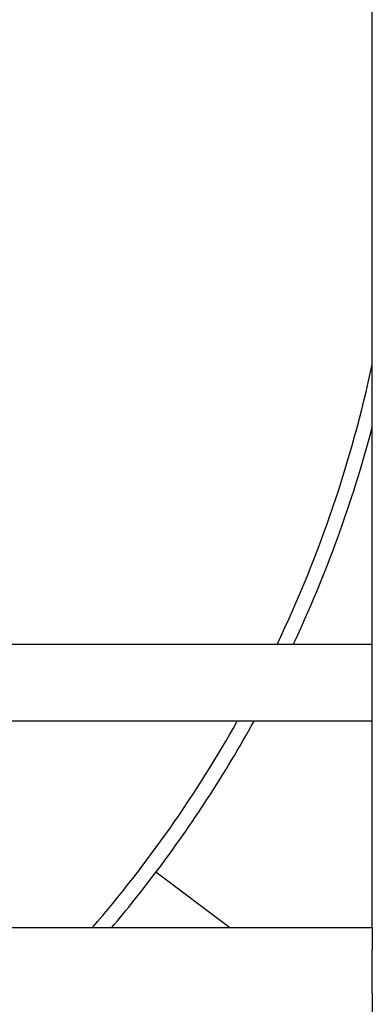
# Model space of a CAD drawing. Header units: inches. Extents: x 36 to 1719, y -84 to 1122.
# Tile 418 of 550: x 1447.34 to 1453.37, y 373.42 to 390.27. Entities that reach past the tile are written whole.
import ezdxf

# ---------------------------------------------------------------- set-up
doc = ezdxf.new("R2010")
doc.units = ezdxf.units.IN
doc.header["$LTSCALE"] = 48
doc.header["$MEASUREMENT"] = 0
doc.layers.add('Visible (ANSI)', color=7, linetype='Continuous', lineweight=30)

msp = doc.modelspace()

# ---------------------------------------------------------------- linework, layer by layer
at = {"layer": 'Visible (ANSI)'}
for p, q in [((1453.36662, 374.73443), (1453.36662, 390.48443)), ((1453.36662, 379.57943), (1444.59912, 379.57943)), ((1453.36662, 378.26443), (1444.59912, 378.26443)), ((1450.92657, 374.73443), (1449.6691, 375.682)), ((1387.86662, 374.73443), (1453.36662, 374.73443)), ((1453.36662, 374.73443), (1453.36662, 374.35943)), ((1453.36662, 373.60943), (1453.36662, 374.35943)), ((1453.36662, 373.60943), (1453.36662, 373.23443))]:
    msp.add_line(p, q, dxfattribs=at)
for radius, start, end in [(21.75, 334.561614, 347.908984), (22, 334.870913, 345.173367), (22, 334.870913, 345.173367), (21.75, 319.28485, 330.659418), (22, 323, 331.024747), (22, 323, 331.024747), (22, 319.842844, 323)]:
    msp.add_arc((1432.09912, 388.92193), radius, start, end, dxfattribs=at)

doc.saveas('drawing.dxf')
